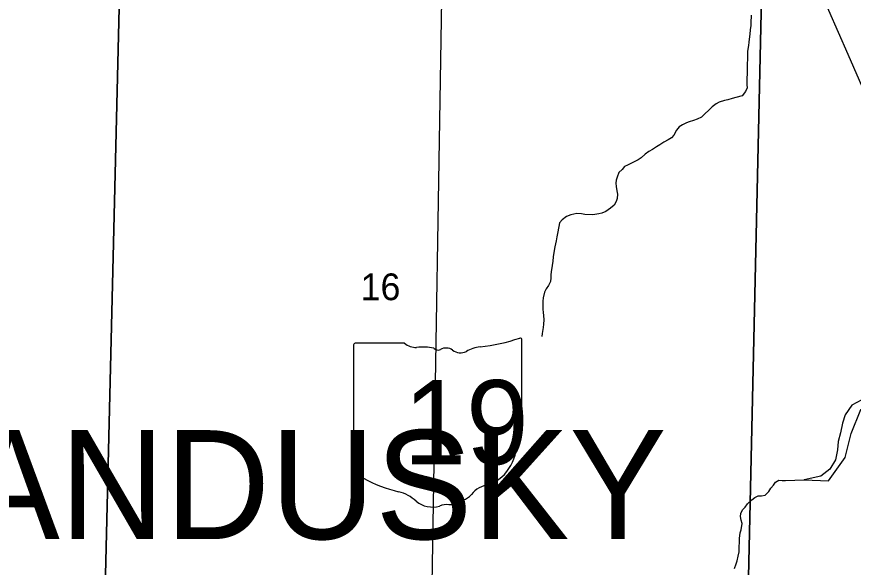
# Model space of a CAD drawing. Extents: x 1588073 to 2013523, y 1090242 to 1357120.
# Drawn here: x 1790397 to 1797313, y 1234252 to 1238801 of the extents above; entities that cross this region are included whole.
import ezdxf

# ---------------------------------------------------------------- set-up
doc = ezdxf.new("R2010")
doc.units = 0
for name, color, linetype in [('GM_X_Minor_River', 7, 'Continuous'), ('GM_X_Rail_Line', 7, 'Continuous'), ('GM_X_Section', 7, 'Continuous'), ('GM_X_Section_Text', 7, 'Continuous'), ('GM_X_State_Location', 7, 'Continuous'), ('GM_X_State_Route', 7, 'Continuous'), ('GM_X_State_Shield', 7, 'Continuous'), ('GM_X_Township_Text', 7, 'Continuous')]:
    doc.layers.add(name, color=color, linetype=linetype)

msp = doc.modelspace()

# ---------------------------------------------------------------- linework, layer by layer
at = {"layer": 'GM_X_Minor_River'}
for points in [[(1796467.6, 1238813.8), (1796467.1, 1238751.6), (1796465, 1238727.6), (1796460.7, 1238691.5), (1796458.5, 1238657.4), (1796452.2, 1238615.3), (1796450, 1238589.3), (1796445.9, 1238563.2), (1796437.5, 1238515.1), (1796437.1, 1238444.9), (1796434.9, 1238416.8), (1796436.6, 1238380.7), (1796434.3, 1238326.6), (1796434.1, 1238296.5), (1796431.9, 1238266.4), (1796433.7, 1238238.3), (1796435.5, 1238212.2), (1796421.3, 1238182.2), (1796393, 1238148.3), (1796340.9, 1238134.6), (1796312.8, 1238124.7), (1796276.7, 1238114.9), (1796248.6, 1238109.1), (1796204.5, 1238095.3), (1796178.3, 1238081.4), (1796146.1, 1238057.6), (1796057.5, 1237969.9), (1796023.3, 1237954), (1795993.2, 1237942.2), (1795957.1, 1237932.4), (1795933, 1237924.5), (1795900.9, 1237908.7), (1795872.7, 1237890.8), (1795852.5, 1237862.8), (1795828.2, 1237822.9), (1795810, 1237798.9), (1795781.9, 1237783), (1795745.7, 1237763.2), (1795713.5, 1237743.3), (1795685.4, 1237725.5), (1795653.2, 1237703.6), (1795623.1, 1237687.8), (1795592.9, 1237665.9), (1795558.6, 1237636), (1795534.5, 1237618.1), (1795478.3, 1237590.4), (1795446.1, 1237574.5), (1795422, 1237564.6), (1795401.8, 1237538.7), (1795373.6, 1237514.8), (1795361.3, 1237474.8), (1795353.2, 1237450.7), (1795351, 1237426.7), (1795352.8, 1237398.6), (1795358.6, 1237362.4), (1795362.4, 1237334.3), (1795360.2, 1237298.2), (1795354, 1237274.2), (1795335.8, 1237244.2), (1795305.6, 1237218.3), (1795267.4, 1237192.5), (1795233.2, 1237178.7), (1795209.2, 1237172.8), (1795161, 1237165.1), (1795093, 1237165.5), (1795067, 1237171.7), (1795027, 1237176), (1794976.8, 1237164.2), (1794940.7, 1237150.4), (1794906.5, 1237122.6), (1794884.3, 1237098.6), (1794869.8, 1237024.5), (1794863.5, 1236982.4), (1794857.3, 1236950.3), (1794846.9, 1236898.3), (1794836.6, 1236852.2), (1794832.3, 1236816.1), (1794828.1, 1236782), (1794823.9, 1236745.9), (1794815.5, 1236693.8), (1794813.3, 1236667.8), (1794811.2, 1236643.7), (1794809, 1236613.6), (1794792.7, 1236579.6), (1794774.5, 1236551.7), (1794760.3, 1236523.7), (1794748, 1236479.6), (1794745.8, 1236449.5), (1794745.5, 1236409.4), (1794747.4, 1236385.3), (1794749.2, 1236357.2), (1794751, 1236333.1), (1794754.8, 1236297)], [(1794754.8, 1236297), (1794752.5, 1236260.9), (1794748.3, 1236232.8), (1794740, 1236182.8), (1794737.8, 1236158.7)], [(1796905.9, 1234975.4), (1797109, 1234965.7), (1797244.6, 1235159.2), (1797296.1, 1235357.5), (1797375.7, 1235555.4), (1797572.5, 1235630.1), (1797771.4, 1235714.7), (1797969.6, 1235796.2)], [(1797382.3, 1235635.7), (1797299.8, 1235592.2), (1797245.2, 1235512.4), (1797224.6, 1235442.3), (1797206, 1235362.2), (1797187.5, 1235292.1), (1797181, 1235222), (1797166.3, 1235139.8), (1797119.7, 1235063.9), (1797045.2, 1235004.4), (1796905.9, 1234975.4)], [(1796331, 1234242.8), (1796345.2, 1234280.8), (1796353.4, 1234304.8), (1796361.7, 1234342.9), (1796369.9, 1234378.9), (1796370.2, 1234417.1), (1796372.5, 1234461.2), (1796372.6, 1234489.3), (1796379, 1234537.4), (1796385.1, 1234561.4), (1796393.5, 1234613.5), (1796385.7, 1234641.6), (1796379.9, 1234671.8), (1796384, 1234697.8), (1796398.2, 1234725.8), (1796418.4, 1234749.8), (1796438.6, 1234775.7), (1796474.9, 1234809.6), (1796499.1, 1234827.5), (1796527.2, 1234841.4), (1796553.2, 1234843.2), (1796583.3, 1234849), (1796613.5, 1234878.9), (1796631.7, 1234904.9), (1796651.9, 1234930.8), (1796670.1, 1234954.8), (1796698.2, 1234970.7), (1796724.3, 1234968.5), (1796752.3, 1234968.3), (1796905.9, 1234975.4)], [(1796905.9, 1234975.4), (1796913.1, 1234976.7)]]:
    msp.add_lwpolyline(points, dxfattribs=at)
at = {"layer": 'GM_X_Rail_Line'}
msp.add_lwpolyline([(1796947.9, 1239221.3), (1797267.6, 1238491.9), (1797915.7, 1237006.5), (1798072.9, 1236649.5), (1798239.5, 1236267.2), (1798426.6, 1235838.3), (1799485.2, 1233417.9), (1799820.4, 1232648.4), (1800476.8, 1231149.5), (1801243.3, 1229393.5), (1801308.3, 1229238.4), (1801387.3, 1229032.3), (1801423.4, 1228926.2), (1801471.4, 1228779.1), (1801528.4, 1228585), (1801577.5, 1228385.9), (1801609.5, 1228243.8), (1801638.5, 1228089.7), (1801669.5, 1227887.6), (1801680.5, 1227756.5), (1801682.5, 1227653.5), (1801677.5, 1227571.4), (1801671.5, 1227505.4), (1801655.5, 1227411.3)], dxfattribs=at)
at = {"layer": 'GM_X_Section'}
for points in [[(1791254.4, 1239334.5), (1791128.3, 1234074.3), (1785757.6, 1234139.3), (1785968.2, 1239458.7)], [(1796560.6, 1239208), (1796440.3, 1233925.7), (1791128.3, 1234074.3), (1791254.4, 1239334.5)], [(1796560.6, 1239208), (1801854.6, 1239129.6), (1801831.2, 1237294.6), (1801814.8, 1236264.1), (1797917, 1236344.3), (1797908, 1233922.9), (1796440.3, 1233925.7)]]:
    msp.add_lwpolyline(points, close=True, dxfattribs=at)
at = {"layer": 'GM_X_State_Route'}
msp.add_lwpolyline([(1793832.4, 1234110.8), (1793915.9, 1239279.6), (1793935.4, 1239961.7)], dxfattribs=at)
at = {"layer": 'GM_X_State_Shield'}
for p, q in [((1794573.6, 1235575.8), (1794573.6, 1236128.6)), ((1793181.5, 1236084.2), (1793181.5, 1235027.6)), ((1793602.9, 1236102.4), (1793195.2, 1236102.4)), ((1794573.5, 1235576), (1794573.6, 1235575.8))]:
    msp.add_line(p, q, dxfattribs=at)
for centre, radius, start, end in [((1794077.7, 1237542.9), 1476.4, 275.84447, 288.90645), ((1794558.2, 1236130.9), 15.5, 351.86209, 97.738), ((1793197.4, 1236086.4), 16.1, 98.1301, 188.1301), ((1793700, 1236225), 156.4, 231.61951, 271.11188), ((1793751.8, 1235509.2), 561.6, 80.48669, 94.98827), ((1793879.3, 1236091.9), 45.1, 219.79206, 297.10237), ((1793945.6, 1235969.8), 93.8, 54.46668, 119.14113), ((1794266, 1235779.6), 297, 97.34618, 120.76885), ((1794066.7, 1236137.3), 112.9, 233.85621, 294.82819), ((1794557.1, 1235573.7), 16.6, 289.60381, 7.73413), ((1794570, 1235535.2), 24, 107.94398, 210.33697), ((1794417.5, 1235465.4), 144, 340.03296, 23.64957), ((1794629.1, 1235344.5), 104.8, 136.8065, 186.92959), ((1794160.4, 1235274.2), 369.3, 292.30889, 8.98584), ((1793197.6, 1235025.2), 16.3, 171.95839, 258.30661), ((1793200, 1235133.3), 124.2, 267.33899, 280.60386), ((1793225.4, 1234966.6), 44.8, 29.74838, 93.27175), ((1793790.7, 1235915.9), 1066.1, 240.41292, 257.1985), ((1793472.8, 1234552.9), 333.6, 47.18416, 75.83597), ((1794316.1, 1234730.9), 202.2, 94.40312, 142.57675), ((1793971.4, 1234882.2), 112.8, 268.77702, 315.54927), ((1794073.4, 1234779.9), 31.8, 65.75173, 132.64842), ((1794059.9, 1234925.1), 119.3, 282.87319, 323.27711), ((1793833.6, 1234961.4), 211.7, 230.70037, 286.29184), ((1793955.9, 1234596), 173.9, 85.69512, 111.20995)]:
    msp.add_arc(centre, radius, start, end, dxfattribs=at)

# ---------------------------------------------------------------- texts
at = {"layer": 'GM_X_Section_Text'}
msp.add_text('16', height=221, rotation=0.00001, dxfattribs=at).set_placement((1793240.4, 1236458.9))
at = {"layer": 'GM_X_State_Location'}
for s in ['s', 'r']:
    msp.add_text(s, height=1, dxfattribs=at).set_placement((1793861.8, 1235485.6))
msp.add_text('19', height=1, rotation=0.00001, dxfattribs=at).set_placement((1793610, 1235412.9))
at = {"layer": 'GM_X_State_Shield'}
msp.add_text('19', height=696.1, dxfattribs=at).set_placement((1793593.8, 1235102.1))
at = {"layer": 'GM_X_Township_Text'}
msp.add_text('SANDUSKY', height=900, rotation=0.00001, dxfattribs=at).set_placement((1789148.5, 1234485))

doc.saveas('drawing.dxf')
